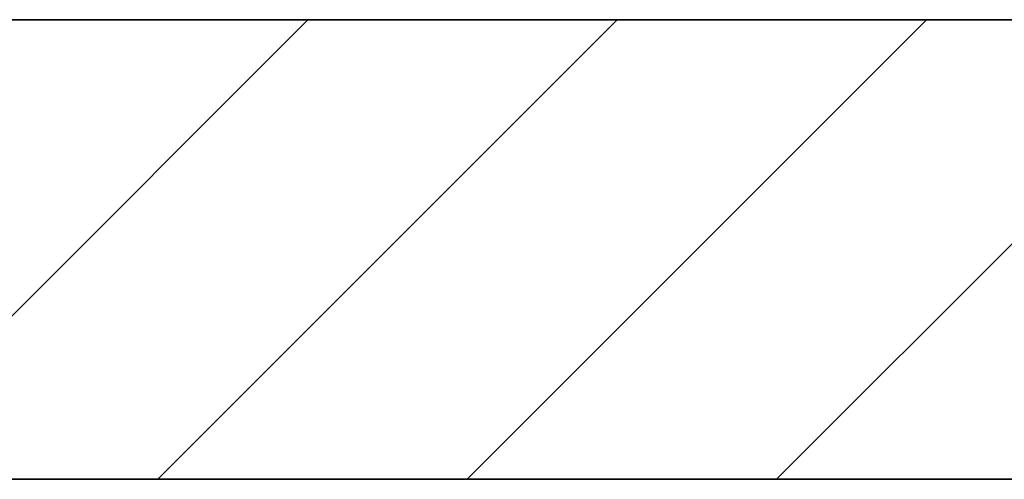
# Model space of a CAD drawing. Extents: x -350 to 540, y -53 to 541.
# Tile 513 of 569: x 298.96 to 307.96, y 198.4 to 202.6. Entities that reach past the tile are written whole.
import ezdxf

# ---------------------------------------------------------------- set-up
doc = ezdxf.new("R2010")
doc.units = 0
doc.layers.get('0').update_dxf_attribs({"lineweight": 35})
doc.layers.add('A_Aussenwand-A06HSWU6NL', color=3, linetype='Continuous', lineweight=35, true_color=0x00ff00)
doc.layers.add('A_Geschossdecke', color=7, linetype='Continuous', lineweight=35, true_color=0x008080)

# ---------------------------------------------------------------- blocks, each defined once
blk = doc.blocks.new('Referenz-A06HSWTYNL', base_point=(183.7607, 139.9809))
at = {"layer": 'A_Geschossdecke', "color": 0, "linetype": 'ByBlock', "ltscale": 0.35}
for p, q in [((183.7665, 202.6024), (326.3582, 202.6024)), ((183.7665, 198.4024), (326.3582, 198.4024))]:
    blk.add_line(p, q, dxfattribs=at)
at = {"layer": 'A_Geschossdecke', "color": 0, "linetype": 'ByBlock', "lineweight": 18, "ltscale": 0.18}
for p, q in [((297.3974, 198.4024), (301.5974, 202.6024)), ((300.2258, 198.4024), (304.4258, 202.6024)), ((303.0542, 198.4024), (307.2542, 202.6024)), ((305.8826, 198.4024), (310.0826, 202.6024))]:
    blk.add_line(p, q, dxfattribs=at)
blk = doc.blocks.new('Referenz-A06HSWU8NL', base_point=(178.421, 198.2024))
at = {"layer": 'A_Aussenwand-A06HSWU6NL', "color": 0, "linetype": 'ByBlock', "ltscale": 0.35}
for p in [(269.5518, 202.6024), (271.1443, 202.6024)]:
    blk.add_line(p, (319.5654, 202.6024), dxfattribs=at)

msp = doc.modelspace()

# ---------------------------------------------------------------- block references
at = {"color": 251, "lineweight": 25, "ltscale": 0.25, "true_color": 0x585858}
for name, p in [('Referenz-A06HSWU8NL', (178.421, 198.2024)), ('Referenz-A06HSWTYNL', (183.7607, 139.9809))]:
    msp.add_blockref(name, p, dxfattribs=at)

doc.saveas('drawing.dxf')
